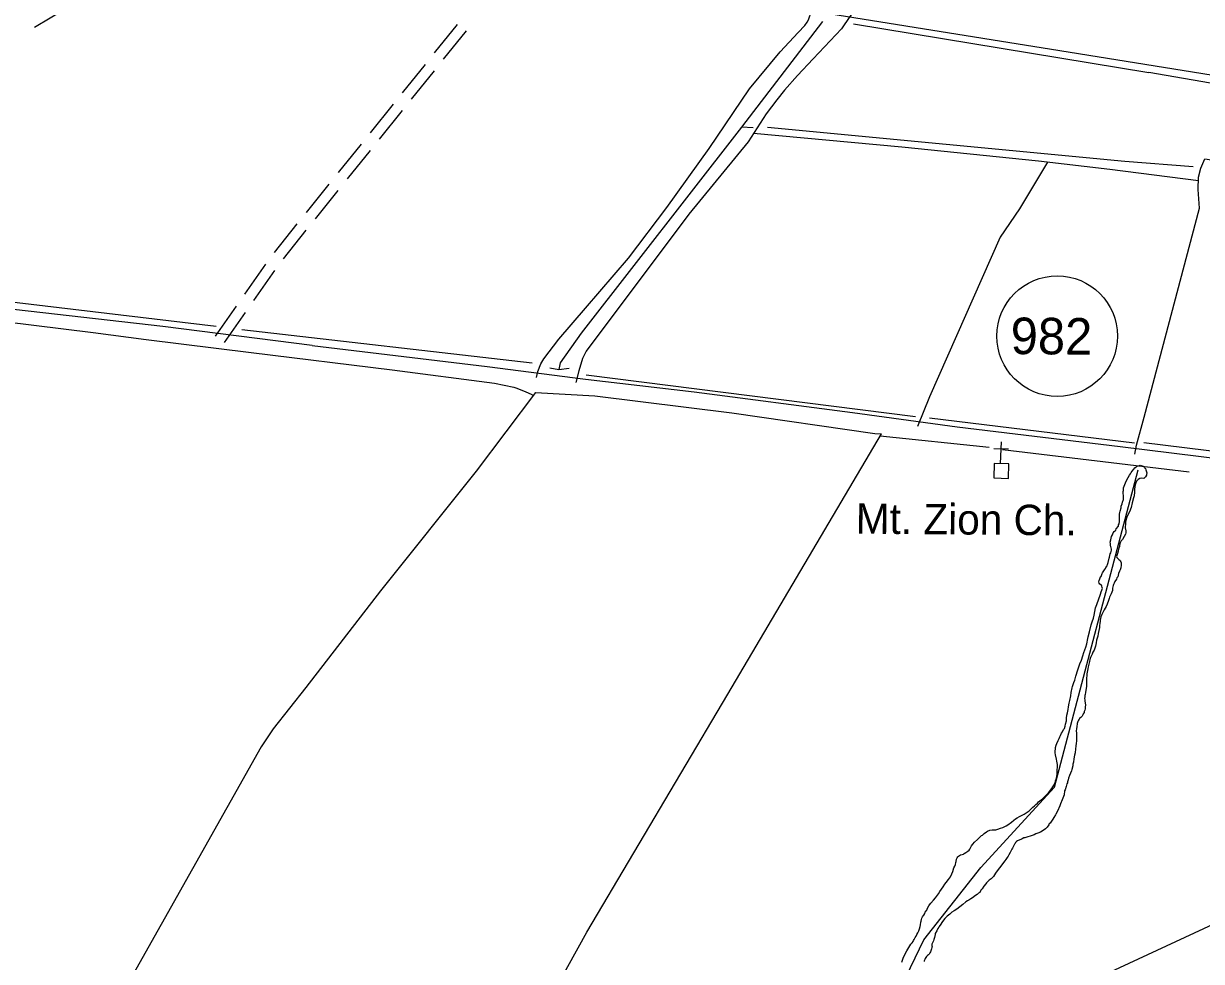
# Model space of a CAD drawing. Extents: x 3271442 to 3309282, y 752266 to 777610.
# Drawn here: x 3281146 to 3284369, y 766217 to 768785 of the extents above; entities that cross this region are included whole.
import ezdxf

# ---------------------------------------------------------------- set-up
doc = ezdxf.new("R2010")
doc.units = 0
for name, color, linetype in [('V-BLDG-OTLN', 7, 'Continuous'), ('V-DTCH-CNTR', 7, 'Continuous'), ('V-ROAD-CNTR', 7, 'Continuous'), ('V-ROAD-IDEN', 7, 'Continuous'), ('V-SITE-OTLN', 7, 'Continuous'), ('V-SITE-OTLN-IDEN', 7, 'Continuous'), ('V-SITE-VEGE', 7, 'Continuous'), ('V-TOPO-SHOR', 7, 'Continuous'), ('V-UTIL-LINE', 7, 'Continuous')]:
    doc.layers.add(name, color=color, linetype=linetype)

msp = doc.modelspace()

# ---------------------------------------------------------------- linework, layer by layer
at = {"layer": 'V-BLDG-OTLN'}
msp.add_lwpolyline([(3283842.1, 767579.1), (3283802.1, 767580.7), (3283800.5, 767540.7), (3283840.5, 767539.1)], close=True, dxfattribs=at)
at = {"layer": 'V-DTCH-CNTR'}
for points in [[(3282495.2, 768960.2), (3283349.4, 768812.5), (3283981.6, 768711.1), (3284605, 768610), (3285044.9, 768524.2), (3285377, 768468.3)], [(3282550, 767815.4), (3282553.1, 767832), (3282561.5, 767852.7), (3282569.5, 767867.1), (3282611, 767921), (3282684, 768005.5), (3282800.8, 768142.8), (3282906.4, 768281.3), (3283021.8, 768442.5), (3283132.5, 768605.9), (3283216.3, 768707.3), (3283265.6, 768760.5), (3283283.4, 768779.4), (3283290.2, 768788.3), (3283293.5, 768794.5), (3283296.4, 768802.6), (3283299.2, 768809.8), (3283301.8, 768820.8)], [(3283424.3, 768826.4), (3283406.4, 768803.4), (3283383.6, 768770.2), (3283306.9, 768688.1), (3283263.8, 768642.4), (3283227.6, 768601.8), (3283206.8, 768575.9), (3283177.5, 768537), (3283128.3, 768461.2), (3282966.2, 768262.8), (3282685.3, 767888.1), (3282675.6, 767867.9), (3282665, 767834.4), (3282657.4, 767801.7)], [(3284186.3, 767605.5), (3284191.4, 767630.9), (3284211.9, 767707.2), (3284363, 768279.4), (3284360.2, 768330.6), (3284361.1, 768363.7), (3284366.8, 768388.7), (3284378.2, 768414.3), (3284760.1, 768355.6), (3284868.7, 768558.6)], [(3284360.9, 768353.7), (3284117.8, 768384.7), (3283922.5, 768407.8), (3283549, 768445.9), (3283142.9, 768483.7)], [(3283948, 768404.8), (3283870.9, 768277.7), (3283818, 768199.8), (3283624.9, 767763), (3283591.7, 767682)]]:
    msp.add_lwpolyline(points, dxfattribs=at)
at = {"layer": 'V-ROAD-CNTR'}
for p, q in [((3281176, 768774.2), (3281261.9, 768825.4)), ((3282270.7, 768704), (3282333.3, 768781.9)), ((3282295.3, 768686.7), (3282357.9, 768764.7)), ((3282183.1, 768594.8), (3282245.7, 768672.8)), ((3282207.7, 768577.5), (3282270.3, 768655.5)), ((3282095.4, 768485.6), (3282158, 768563.6)), ((3282120, 768468.3), (3282182.6, 768546.3)), ((3282007.8, 768376.4), (3282070.4, 768454.4)), ((3282032.4, 768359.2), (3282095, 768437.2)), ((3281920.1, 768267.3), (3281982.7, 768345.3)), ((3281944.7, 768250), (3282007.3, 768328)), ((3281832.5, 768158.1), (3281895.1, 768236.1)), ((3281857.1, 768140.8), (3281919.7, 768218.8)), ((3281751.7, 768043.8), (3281809.1, 768125.7)), ((3281776.2, 768026.6), (3281833.7, 768108.4)), ((3281671.2, 767929.2), (3281728.7, 768011.1)), ((3281695.8, 767912), (3281753.2, 767993.8))]:
    msp.add_line(p, q, dxfattribs=at)
for points in [[(3281935.6, 767903), (3281527.7, 767954.9), (3281087, 768005.7), (3280663.7, 768054.6), (3280253, 768106.2), (3280101.4, 768124.9), (3279838.7, 768157.4), (3279717.1, 768170.8), (3279643.5, 768187.5), (3279580.2, 768204.1), (3279524, 768221.1), (3279450, 768242.2), (3279393.9, 768268.8), (3279335.7, 768297.6), (3279268.6, 768334.4), (3279207, 768380.4), (3279147.7, 768428.1), (3278996.5, 768552.9), (3278761.6, 768765.9), (3278468.3, 769021.3)], [(3281935.6, 767903), (3282414.6, 767845.4), (3282683.8, 767810.9), (3282980.7, 767776.3), (3283414.4, 767720.2), (3283700, 767680.5), (3284146.3, 767627.2), (3284574.8, 767573.6), (3284941.8, 767535), (3285268.5, 767506.2), (3285574.9, 767479.4), (3285681, 767472)]]:
    msp.add_lwpolyline(points, dxfattribs=at)
at = {"layer": 'V-ROAD-IDEN'}
msp.add_circle((3283974.1, 767929), 165, dxfattribs=at)
at = {"layer": 'V-SITE-OTLN'}
for p, q in [((3283819.3, 767580), (3283821.7, 767640)), ((3283840.9, 767619.2), (3283800.9, 767620.8))]:
    msp.add_line(p, q, dxfattribs=at)
at = {"layer": 'V-SITE-VEGE'}
for points in [[(3284176.7, 767555.5), (3284178.9, 767559), (3284184, 767564.8), (3284186.6, 767568.8), (3284191, 767572), (3284193.1, 767573.4), (3284196.2, 767574.3), (3284198.8, 767575.2), (3284201, 767575.7), (3284204.1, 767575.3), (3284209.4, 767572.7), (3284212.5, 767569.3), (3284214.3, 767568), (3284215.7, 767566.3), (3284217, 767562.8), (3284217.5, 767560.1), (3284218.4, 767558), (3284218.9, 767554.4), (3284218.6, 767550.5), (3284218.2, 767548.3), (3284216, 767543.8), (3284213, 767540.7), (3284210.8, 767539.4), (3284203.8, 767540.1), (3284199.8, 767539.6)], [(3284008.7, 766931.7), (3284011.6, 766944.5), (3284012.7, 766953.3), (3284015.2, 766966.1), (3284016.4, 766969.6), (3284019.3, 766980.7), (3284022.3, 766987.7), (3284025.2, 766998.3), (3284030.2, 767015.6), (3284035.6, 767032.3), (3284040.2, 767042.5), (3284044, 767054), (3284047.4, 767063.3), (3284052, 767077.4), (3284054.9, 767087.2), (3284058.2, 767101.7), (3284059, 767106.1), (3284062.3, 767119.8), (3284067.2, 767139.2), (3284070.2, 767146.7), (3284073.1, 767157.3), (3284075.6, 767164.9), (3284079.2, 767185.1), (3284082.5, 767194.4), (3284092.2, 767223.1), (3284094.7, 767229.3), (3284096, 767233.3), (3284097.2, 767236.4), (3284097.6, 767238.6), (3284096.7, 767241.2), (3284096.2, 767244.8), (3284094.9, 767246.9), (3284093.1, 767248.7), (3284090.8, 767249.9), (3284088.6, 767253), (3284088.1, 767256.9), (3284088.9, 767260), (3284090.6, 767264.9), (3284091.9, 767267.1), (3284092.7, 767269.7), (3284094, 767271.5), (3284097, 767279), (3284098.2, 767281.3), (3284101.7, 767286.2), (3284103.8, 767289.7), (3284106, 767292.8), (3284107.2, 767295.5), (3284110.7, 767300.4), (3284111.9, 767303.9), (3284113.6, 767309.2), (3284116.5, 767321.1), (3284116.9, 767324.2), (3284117.7, 767328.2), (3284119.3, 767333.5), (3284120.6, 767336.1), (3284121.9, 767339.7), (3284122.7, 767343.2), (3284122.6, 767346.3), (3284121.2, 767352.8), (3284120.3, 767355), (3284119.8, 767358.1), (3284119.8, 767361.2), (3284119.3, 767364.7), (3284120.9, 767371.7), (3284122.1, 767376.2), (3284123, 767380.1), (3284125.1, 767385.4), (3284125.9, 767388.1), (3284127.2, 767390.3), (3284129.8, 767393.9), (3284134.1, 767398.3), (3284135.8, 767401.4), (3284141.4, 767408.6), (3284142.2, 767412.1), (3284143.5, 767415.2), (3284144.2, 767421.8), (3284144.1, 767430.1), (3284144.4, 767436.7), (3284144.8, 767441.6), (3284145.6, 767446.4), (3284146, 767449.5), (3284148.9, 767458.8), (3284149.3, 767463.2), (3284151.8, 767469.8), (3284152.6, 767474.2), (3284155.1, 767482.2), (3284155.5, 767485.7), (3284155.8, 767491), (3284155.8, 767493.6), (3284154.8, 767497.1), (3284154.7, 767503.7), (3284155.6, 767506.8), (3284155.5, 767510.8), (3284155.9, 767513.4), (3284157.6, 767518.3), (3284159.3, 767522.7), (3284160.5, 767527.1), (3284164.3, 767535.5), (3284171.6, 767548.4), (3284174.6, 767552.4), (3284176.7, 767555.5)], [(3284199.8, 767539.6), (3284195.9, 767536.9), (3284191.2, 767531.6), (3284189.1, 767527.6), (3284187.4, 767521.8), (3284186.2, 767516.1), (3284185.4, 767510.4), (3284185.5, 767502), (3284184.4, 767491.9), (3284182.7, 767486.6), (3284179, 767472.5), (3284176.1, 767460.1), (3284171.5, 767448.2), (3284165.1, 767436.6), (3284164.3, 767433.5), (3284162.6, 767428.2), (3284161.8, 767423.8), (3284161, 767420.3), (3284161.1, 767412.4), (3284160.3, 767408.9), (3284160.3, 767406.2), (3284159.9, 767404), (3284161.8, 767395.7), (3284161.9, 767390.9), (3284160.6, 767386.9), (3284157.7, 767380.3), (3284152.5, 767372.3), (3284149.5, 767368.7), (3284148.2, 767366.5), (3284146.5, 767362.9), (3284144.9, 767357.2), (3284144.1, 767353.2), (3284142, 767345.7), (3284140.8, 767340.4), (3284139.1, 767334.2), (3284137, 767328.1), (3284136.6, 767325.4), (3284137.1, 767322.8), (3284138.9, 767321.5), (3284142.5, 767317.6), (3284145.1, 767315.4), (3284146.5, 767313.7), (3284147.8, 767311.5), (3284148.8, 767308.9), (3284148.9, 767300.6), (3284148.5, 767296.6), (3284148.1, 767294.4), (3284146.4, 767289.5), (3284144.8, 767285.6), (3284142.2, 767278.9), (3284141, 767274.5), (3284139.7, 767270.5), (3284137.6, 767267.4), (3284135.9, 767263.4), (3284132, 767257.2), (3284130.3, 767253.2), (3284128.2, 767248.8), (3284127.4, 767246.2), (3284125.8, 767238.7), (3284125, 767232.9), (3284123.7, 767228.5), (3284121.6, 767223.2), (3284119.5, 767220.1), (3284118.2, 767216.6), (3284116.9, 767214.3), (3284116.6, 767210.4), (3284114.9, 767205.1), (3284111.1, 767195.3), (3284107.7, 767189.1), (3284102.6, 767180.2), (3284100.4, 767176.3), (3284096.2, 767167.4), (3284093.7, 767160.3), (3284091.6, 767151.1), (3284091.2, 767147.5), (3284090.4, 767143.1), (3284090.1, 767136.1), (3284089.8, 767131.3), (3284086.5, 767114.9), (3284084.9, 767107.4), (3284082, 767096.8), (3284080.8, 767089.4), (3284078.7, 767080.5), (3284077.9, 767077.9), (3284075, 767069.5), (3284072, 767063.7), (3284069.9, 767058.4), (3284065.6, 767049.1), (3284063.5, 767043.8), (3284062.3, 767038.5), (3284060.2, 767031.4), (3284059.4, 767027.9), (3284059, 767023.9), (3284058.2, 767018.7), (3284054.9, 767004.5), (3284053.9, 766988.3), (3284054, 766979.9), (3284054.6, 766975.1), (3284054.2, 766970.2), (3284053.4, 766965.8), (3284051.4, 766953.5)], [(3284051.4, 766953.5), (3284050.2, 766947.8), (3284049.3, 766945.6), (3284049.4, 766941.6), (3284049, 766937.2), (3284049.5, 766933.2), (3284049.6, 766931.1), (3284051.1, 766919.2), (3284050.3, 766914.4), (3284050.4, 766909.1), (3284049.6, 766905.1), (3284048.3, 766901.1), (3284047.5, 766898.9), (3284045.3, 766895.4), (3284044.5, 766892.7), (3284042.4, 766888.7), (3284038.5, 766884.7), (3284035.5, 766882.5), (3284034.2, 766880.3), (3284032.5, 766877.6), (3284030.8, 766874), (3284029.1, 766868.3), (3284027.9, 766859.5), (3284027.1, 766855.1), (3284026.4, 766847.6), (3284027.3, 766843.2), (3284027, 766837.9), (3284027.1, 766827.4), (3284026.8, 766820.4), (3284026, 766815.1), (3284025.3, 766806.3), (3284024.1, 766799.7), (3284023, 766788.7), (3284021.7, 766781.6), (3284019.7, 766772.3), (3284018.6, 766762.6), (3284017.3, 766757.4), (3284017, 766752.5), (3284014.5, 766743.2), (3284012.8, 766739.3), (3284010.3, 766732.6), (3284007.7, 766726.4), (3284005.2, 766718.9), (3284004, 766714.5), (3284001.9, 766708.8), (3284001.9, 766706.1), (3284000.6, 766703.9), (3283999, 766696), (3283995.6, 766686.7), (3283993.9, 766684), (3283992.8, 766673.9), (3283987.7, 766660.2), (3283983.1, 766649.1), (3283981, 766643.8), (3283978.9, 766637.2), (3283978.1, 766635), (3283975.1, 766628.8), (3283970.8, 766620.8), (3283969.1, 766618.5), (3283965.3, 766611), (3283962.3, 766606.6), (3283954.5, 766595.9), (3283952.4, 766593.7), (3283951.1, 766591.4), (3283946.4, 766585.2), (3283942, 766580.7), (3283936, 766575.8), (3283928.1, 766571.3), (3283921.2, 766568.1), (3283915.9, 766566.7), (3283911.5, 766564.4), (3283905.9, 766562.1), (3283903.2, 766561.2), (3283891.4, 766557.9), (3283885.8, 766556.1), (3283882.7, 766555.6), (3283878.3, 766553.3), (3283876.2, 766552), (3283865.2, 766547.4), (3283862.6, 766545.6), (3283860, 766542.9), (3283858.8, 766540.7), (3283857.1, 766538), (3283854.5, 766532.7), (3283851.9, 766527.8), (3283849.8, 766524.7), (3283847.7, 766519), (3283845.6, 766515.4), (3283842.1, 766509.2), (3283839.6, 766505.2), (3283837.4, 766501.6), (3283833.6, 766496.3), (3283831, 766493.2), (3283815.9, 766473.6), (3283812.9, 766469.2), (3283805.6, 766458.9), (3283799.6, 766450), (3283793.6, 766443.8), (3283788.4, 766440.2), (3283784, 766436.1), (3283781, 766433)], [(3283681.9, 766449.4), (3283685.7, 766456.9), (3283688.6, 766464), (3283691.6, 766473.3), (3283693.7, 766478.1), (3283695.8, 766482.6), (3283696.6, 766487.9), (3283697.4, 766491), (3283698.6, 766497.1), (3283700.3, 766500.7), (3283702.5, 766504.2), (3283704.2, 766506), (3283706.4, 766507.8), (3283709.9, 766509.2), (3283714.2, 766510.1), (3283717.3, 766511.5), (3283719.9, 766512.9), (3283724.2, 766516), (3283726.9, 766517.4), (3283729.9, 766519.2), (3283733.4, 766521.9), (3283735.5, 766525), (3283739.8, 766533.9), (3283743.2, 766538.3), (3283748, 766543.7), (3283755.7, 766551.3), (3283759.6, 766554.8), (3283764, 766559.3), (3283767.4, 766562), (3283769.6, 766563.4), (3283773.9, 766567.4), (3283780.4, 766572.3), (3283783.5, 766574.1), (3283790, 766576.9), (3283796.6, 766577.4), (3283805.8, 766578), (3283812, 766579.4), (3283819, 766581.8), (3283825.5, 766584.5), (3283834.2, 766588.6), (3283838.6, 766591.3), (3283849, 766599), (3283855.1, 766603.9), (3283860.3, 766607.9), (3283864.6, 766610.7), (3283871.2, 766614.3), (3283874.7, 766615.7), (3283883.8, 766620.6), (3283892.1, 766626.1), (3283897.3, 766630.1), (3283899, 766631.9), (3283902.5, 766635), (3283907.6, 766639.9), (3283911.6, 766643.1), (3283915.9, 766647.1), (3283919.8, 766650.2), (3283923.2, 766654.3), (3283930.6, 766659.7), (3283934.9, 766663.2), (3283938.4, 766667.3), (3283941, 766669.5), (3283950.5, 766679.3), (3283959.1, 766690.9), (3283961.7, 766694.9), (3283966, 766701.1), (3283968.1, 766705.6), (3283969.3, 766711.7), (3283971, 766716.6), (3283973.1, 766723.7), (3283973.8, 766729.8), (3283974.1, 766738.2), (3283974.1, 766740.8), (3283974.8, 766750.1), (3283974.7, 766756.6), (3283972.8, 766765.8), (3283971.8, 766771.5), (3283969.4, 766782.5), (3283968.9, 766788.2), (3283968.8, 766792.6), (3283969.1, 766799.6), (3283969.5, 766803.1), (3283971.2, 766809.8), (3283972.9, 766814.2), (3283977.1, 766822.2), (3283979.7, 766827.5), (3283981.4, 766831.9), (3283983.5, 766836.3), (3283986, 766842.1), (3283988.6, 766845.7), (3283991.6, 766852.3), (3283993.7, 766855.4), (3283995.8, 766861.6), (3283997, 766866.5), (3283999.1, 766876.2), (3283999.8, 766883.2), (3284000.6, 766891.6), (3284002.2, 766897.7), (3284003.8, 766907.4), (3284005, 766914), (3284006.6, 766924.6), (3284008.7, 766931.7)], [(3283548.6, 766215.5), (3283552.8, 766226.6), (3283555.8, 766232.8), (3283563.1, 766246.1), (3283568.6, 766255.4), (3283571.2, 766260.3), (3283573.7, 766264.8), (3283577.6, 766268.8), (3283579.8, 766271.9), (3283581.1, 766274.5), (3283582.8, 766277.2), (3283585.7, 766283.4), (3283587.9, 766286.5), (3283590, 766291.4), (3283592.6, 766295.4), (3283596, 766301.6), (3283597.7, 766306.9), (3283598.9, 766313.5), (3283600.1, 766317.5), (3283600.9, 766325), (3283601.7, 766328.1), (3283602.5, 766332.5), (3283603.8, 766336), (3283605.5, 766339.6), (3283607.2, 766342.2), (3283608.9, 766344), (3283611.9, 766348.5), (3283613.2, 766352), (3283617, 766358.2), (3283619.6, 766363.5), (3283622.5, 766369.3), (3283624.7, 766372.8), (3283628.6, 766377.3), (3283635.9, 766384.9), (3283641.1, 766391.1), (3283644.1, 766395.6), (3283649.2, 766402.7), (3283653.1, 766408.5), (3283662.5, 766421.4), (3283666.8, 766428.5), (3283670.7, 766433.4), (3283676.7, 766441.8), (3283681.9, 766449.4)], [(3283781, 766433), (3283778.9, 766429.9), (3283773.3, 766423.2), (3283768.5, 766416.6), (3283765.5, 766412.1), (3283762.1, 766406.3), (3283759.1, 766404.1), (3283754.7, 766400.5), (3283750.8, 766398.2), (3283742.6, 766391.9), (3283738.2, 766388.4), (3283735.2, 766386.6), (3283732.1, 766385.6), (3283728.7, 766383.4), (3283724.3, 766380.2), (3283715.7, 766373), (3283699.2, 766360.5), (3283692.6, 766356.4), (3283686.1, 766351.9), (3283680.1, 766346.5), (3283673.1, 766341.6), (3283666.6, 766334.9), (3283663.2, 766330.4), (3283658.5, 766323.7), (3283655.9, 766319.3), (3283651.6, 766313.1), (3283650.3, 766310.9), (3283647.7, 766307.3), (3283644.8, 766301.1), (3283640.5, 766293.6), (3283640.1, 766290.9), (3283638.5, 766283), (3283636.8, 766277.7), (3283635.6, 766274.1), (3283633.9, 766270.6), (3283632.6, 766268.4), (3283631.3, 766264.8), (3283631.4, 766260), (3283631.9, 766257.8), (3283631.5, 766255.6), (3283630.6, 766252.1), (3283627.3, 766243.7), (3283626, 766240.6), (3283623.4, 766237), (3283621.7, 766235.2), (3283619.1, 766233.9), (3283616.1, 766230.7), (3283613.1, 766225.9), (3283611.8, 766223.2), (3283610.1, 766219.2), (3283609.7, 766217)]]:
    msp.add_lwpolyline(points, dxfattribs=at)
at = {"layer": 'V-TOPO-SHOR'}
for p, q in [((3283417.2, 768783.5), (3284224.6, 768650.2)), ((3284848.9, 768543.7), (3284224.6, 768650.2)), ((3283142.7, 768498.8), (3283110.7, 768500.6)), ((3284159.3, 768407.4), (3283181.8, 768499.9)), ((3284346.4, 768392.4), (3284159.3, 768407.4)), ((3281673.3, 767955.1), (3280637.4, 768077.9)), ((3282537.3, 767854.9), (3281743.8, 767946.6)), ((3282685.3, 767823.2), (3283586.1, 767709.3)), ((3283625.1, 767705.4), (3284185.4, 767636.9)), ((3283475.1, 767662.9), (3283493.7, 767661.8)), ((3283788, 767623.9), (3283490.1, 767655.6)), ((3284210.9, 767638), (3284623.7, 767586.1)), ((3283824.6, 767619), (3284335, 767557.1))]:
    msp.add_line(p, q, dxfattribs=at)
for points in [[(3283332.3, 768790.6), (3283110.7, 768500.6), (3282672, 767936.9), (3282614.6, 767855.7), (3282610.9, 767838)], [(3280242.3, 768063.8), (3280336.3, 768063), (3280362.8, 768067.7), (3280380.9, 768065.9), (3280577.1, 768037.9), (3281093, 767969.3), (3281337, 767939.2), (3281482.1, 767919.9), (3281768.9, 767884.5), (3282154.7, 767836.8), (3282434.9, 767799.8), (3282487.7, 767789.5), (3282492.6, 767787.8), (3282518.9, 767777.7), (3282537, 767769.3), (3282538.6, 767767.6)], [(3282586.1, 767841.8), (3282610.9, 767838), (3282639.3, 767841.3)], [(3282547.1, 767774.8), (3282384.9, 767559.4), (3282123.1, 767231.4), (3281918.5, 766966.8), (3281828.9, 766854), (3281796.5, 766804.5), (3281335.3, 765984.7), (3281315.5, 765964.2), (3281295.7, 765910.5), (3281249, 765843.4), (3281209.2, 765755), (3281162, 765634.7), (3281151.1, 765595.7), (3281150.8, 765563.8)], [(3282547.1, 767774.8), (3282709, 767765.4), (3283084, 767719.2), (3283475.1, 767662.9)], [(3282522.3, 765999.5), (3282687.7, 766297.5), (3283072.6, 766949.1), (3283493.7, 767661.8)], [(3283488.9, 766026.4), (3283609, 766276.3), (3283765.6, 766474.3), (3283966.7, 766694), (3284195.2, 767562.9)]]:
    msp.add_lwpolyline(points, dxfattribs=at)
at = {"layer": 'V-UTIL-LINE'}
msp.add_lwpolyline([(3276068, 762951.9), (3276378.3, 762949.9), (3278272.8, 763521.6), (3279552.2, 763863.5), (3279814.2, 764129.2), (3280573.5, 764542.5), (3285383.4, 766775.8), (3286916.8, 766451)], dxfattribs=at)

# ---------------------------------------------------------------- texts
at = {"layer": 'V-ROAD-IDEN'}
msp.add_text('982', height=100, rotation=359.5282, dxfattribs=at).set_placement((3283846.5, 767880))
at = {"layer": 'V-SITE-OTLN-IDEN'}
msp.add_text('Mt. Zion Ch.', height=83, rotation=359.5281, dxfattribs=at).set_placement((3283422.8, 767388.4))

doc.saveas('drawing.dxf')
